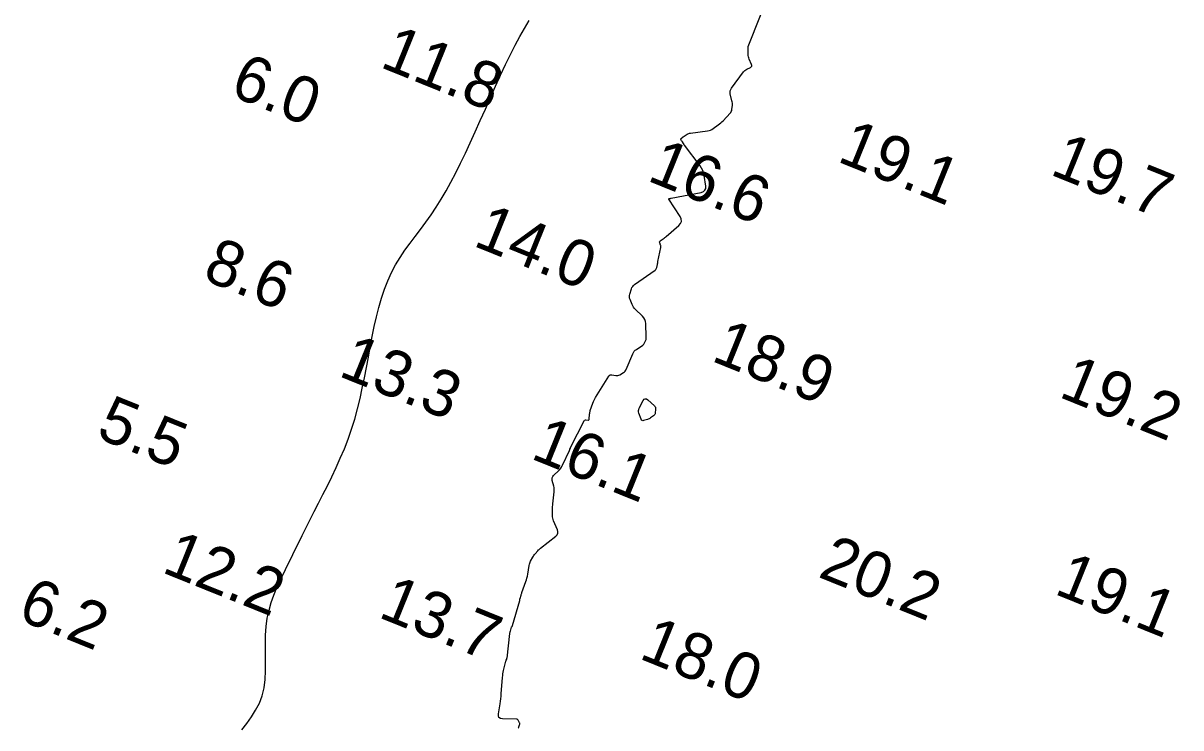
# Model space of a CAD drawing. Extents: x 3040093 to 3056816, y 408076 to 509144.
# Drawn here: x 3043672 to 3043797.1, y 438942.7 to 439018.9 of the extents above; entities that cross this region are included whole.
import ezdxf

# ---------------------------------------------------------------- set-up
doc = ezdxf.new("R2010")
doc.units = 0
for name, color, linetype in [('V-CHAN-CONT-EL12-1112', 7, 'Continuous'), ('V-CHAN-CONT-EL15', 7, 'Continuous'), ('V-TOPO-SOUN-0810', 7, 'Continuous')]:
    doc.layers.add(name, color=color, linetype=linetype)

msp = doc.modelspace()

# ---------------------------------------------------------------- linework, layer by layer
at = {"layer": 'V-CHAN-CONT-EL12-1112'}
msp.add_lwpolyline([(3043695.64, 438942.5), (3043696.17, 438943.19), (3043696.68, 438943.89), (3043697.14, 438944.61), (3043697.54, 438945.37), (3043697.84, 438946.18), (3043698.05, 438947.04), (3043698.16, 438947.94), (3043698.21, 438948.88), (3043698.22, 438949.84), (3043698.21, 438950.82), (3043698.19, 438951.78), (3043698.21, 438952.74), (3043698.27, 438953.67), (3043698.4, 438954.56), (3043698.59, 438955.42), (3043698.83, 438956.26), (3043699.12, 438957.07), (3043699.44, 438957.87), (3043699.8, 438958.66), (3043700.17, 438959.45), (3043700.56, 438960.24), (3043700.96, 438961.04), (3043701.35, 438961.85), (3043701.76, 438962.67), (3043702.18, 438963.51), (3043702.6, 438964.36), (3043703.04, 438965.23), (3043703.48, 438966.11), (3043703.94, 438967.02), (3043704.41, 438967.95), (3043704.89, 438968.89), (3043705.37, 438969.86), (3043705.84, 438970.85), (3043706.29, 438971.86), (3043706.73, 438972.89), (3043707.14, 438973.93), (3043707.51, 438975), (3043707.85, 438976.09), (3043708.15, 438977.19), (3043708.42, 438978.31), (3043708.66, 438979.43), (3043708.89, 438980.56), (3043709.11, 438981.68), (3043709.32, 438982.8), (3043709.52, 438983.91), (3043709.74, 438985.01), (3043709.96, 438986.09), (3043710.2, 438987.14), (3043710.46, 438988.17), (3043710.74, 438989.17), (3043711.06, 438990.14), (3043711.42, 438991.06), (3043711.82, 438991.94), (3043712.27, 438992.78), (3043712.75, 438993.58), (3043713.28, 438994.35), (3043713.83, 438995.1), (3043714.39, 438995.85), (3043714.96, 438996.6), (3043715.54, 438997.37), (3043716.1, 438998.17), (3043716.66, 438999), (3043717.2, 438999.86), (3043717.73, 439000.77), (3043718.25, 439001.72), (3043718.77, 439002.71), (3043719.29, 439003.75), (3043719.81, 439004.83), (3043720.34, 439005.97), (3043720.88, 439007.15), (3043721.42, 439008.37), (3043721.97, 439009.61), (3043722.51, 439010.85), (3043723.06, 439012.08), (3043723.6, 439013.27), (3043724.14, 439014.42), (3043724.67, 439015.51), (3043725.18, 439016.52), (3043725.69, 439017.46), (3043726.2, 439018.34), (3043726.71, 439019.18)], dxfattribs=at)
at = {"layer": 'V-CHAN-CONT-EL15'}
msp.add_lwpolyline([(3043725.51, 438942.68), (3043725.54, 438942.72), (3043725.57, 438942.77), (3043725.59, 438942.82), (3043725.67, 438943.04), (3043725.69, 438943.1), (3043725.69, 438943.15), (3043725.68, 438943.2), (3043725.66, 438943.26), (3043725.52, 438943.53), (3043725.49, 438943.58), (3043725.44, 438943.62), (3043725.39, 438943.65), (3043725.32, 438943.65), (3043723.83, 438943.68), (3043723.59, 438943.71), (3043723.44, 438943.82), (3043723.37, 438943.98), (3043723.37, 438944.22), (3043723.56, 438945.31), (3043723.6, 438945.58), (3043723.64, 438945.85), (3043723.67, 438946.13), (3043723.69, 438946.4), (3043723.82, 438948.17), (3043723.84, 438948.36), (3043723.86, 438948.54), (3043723.9, 438948.72), (3043723.94, 438948.9), (3043724.19, 438949.91), (3043724.2, 438949.94), (3043724.21, 438949.97), (3043724.22, 438950), (3043724.23, 438950.03), (3043724.28, 438950.14), (3043724.29, 438950.17), (3043724.29, 438950.2), (3043724.3, 438950.23), (3043724.31, 438950.26), (3043724.61, 438952.9), (3043724.62, 438952.97), (3043724.63, 438953.04), (3043724.65, 438953.11), (3043724.67, 438953.18), (3043724.78, 438953.58), (3043724.79, 438953.59), (3043724.79, 438953.61), (3043724.8, 438953.62), (3043724.82, 438953.64), (3043724.87, 438953.69), (3043724.88, 438953.71), (3043724.89, 438953.72), (3043724.9, 438953.74), (3043724.9, 438953.76), (3043725.68, 438956.47), (3043725.68, 438956.49), (3043725.69, 438956.51), (3043725.69, 438956.53), (3043725.69, 438956.54), (3043725.7, 438956.61), (3043725.7, 438956.63), (3043725.7, 438956.65), (3043725.71, 438956.67), (3043725.71, 438956.68), (3043725.82, 438957.06), (3043725.84, 438957.13), (3043725.87, 438957.2), (3043725.89, 438957.26), (3043725.91, 438957.33), (3043726.34, 438958.52), (3043726.41, 438958.72), (3043726.46, 438958.91), (3043726.51, 438959.11), (3043726.55, 438959.31), (3043726.71, 438960.28), (3043726.73, 438960.4), (3043726.77, 438960.51), (3043726.81, 438960.62), (3043726.86, 438960.73), (3043727.11, 438961.18), (3043727.17, 438961.28), (3043727.22, 438961.36), (3043727.29, 438961.45), (3043727.35, 438961.53), (3043727.63, 438961.86), (3043727.7, 438961.94), (3043727.78, 438962.01), (3043727.85, 438962.08), (3043727.94, 438962.15), (3043729.58, 438963.44), (3043729.72, 438963.58), (3043729.8, 438963.75), (3043729.81, 438963.93), (3043729.76, 438964.13), (3043729.34, 438965.1), (3043729.29, 438965.25), (3043729.25, 438965.39), (3043729.23, 438965.54), (3043729.22, 438965.7), (3043729.23, 438966.32), (3043729.23, 438966.48), (3043729.24, 438966.63), (3043729.25, 438966.79), (3043729.27, 438966.94), (3043729.4, 438968.23), (3043729.41, 438968.39), (3043729.41, 438968.54), (3043729.39, 438968.7), (3043729.35, 438968.85), (3043729.19, 438969.47), (3043729.17, 438969.62), (3043729.19, 438969.76), (3043729.25, 438969.89), (3043729.34, 438970), (3043729.89, 438970.53), (3043730.01, 438970.66), (3043730.12, 438970.8), (3043730.22, 438970.95), (3043730.3, 438971.11), (3043731.05, 438972.71), (3043731.07, 438972.74), (3043731.08, 438972.77), (3043731.09, 438972.8), (3043731.11, 438972.83), (3043731.16, 438972.96), (3043731.17, 438972.99), (3043731.18, 438973.02), (3043731.2, 438973.05), (3043731.21, 438973.08), (3043732.66, 438975.91), (3043732.69, 438975.96), (3043732.73, 438975.99), (3043732.78, 438976.01), (3043732.83, 438976.01), (3043733.06, 438975.99), (3043733.11, 438975.99), (3043733.15, 438976.01), (3043733.18, 438976.05), (3043733.19, 438976.1), (3043733.23, 438976.62), (3043733.24, 438976.73), (3043733.26, 438976.83), (3043733.28, 438976.93), (3043733.31, 438977.04), (3043733.58, 438977.81), (3043733.64, 438977.98), (3043733.71, 438978.13), (3043733.79, 438978.29), (3043733.87, 438978.43), (3043735.3, 438980.74), (3043735.36, 438980.82), (3043735.44, 438980.87), (3043735.53, 438980.89), (3043735.64, 438980.89), (3043736.08, 438980.81), (3043736.19, 438980.8), (3043736.29, 438980.81), (3043736.39, 438980.84), (3043736.49, 438980.89), (3043736.9, 438981.13), (3043736.99, 438981.2), (3043737.07, 438981.28), (3043737.14, 438981.37), (3043737.19, 438981.47), (3043737.89, 438983.15), (3043737.96, 438983.29), (3043738.05, 438983.42), (3043738.16, 438983.53), (3043738.29, 438983.63), (3043738.97, 438984.09), (3043739.03, 438984.14), (3043739.09, 438984.19), (3043739.13, 438984.26), (3043739.17, 438984.33), (3043739.3, 438984.63), (3043739.33, 438984.71), (3043739.35, 438984.79), (3043739.36, 438984.87), (3043739.36, 438984.95), (3043739.3, 438986.43), (3043739.27, 438986.66), (3043739.21, 438986.87), (3043739.1, 438987.05), (3043738.95, 438987.22), (3043738.15, 438987.98), (3043738.05, 438988.09), (3043737.96, 438988.21), (3043737.89, 438988.34), (3043737.83, 438988.47), (3043737.6, 438989.04), (3043737.56, 438989.18), (3043737.54, 438989.32), (3043737.55, 438989.46), (3043737.58, 438989.61), (3043737.76, 438990.18), (3043737.81, 438990.32), (3043737.89, 438990.44), (3043737.98, 438990.55), (3043738.1, 438990.64), (3043740.33, 438992.21), (3043740.39, 438992.27), (3043740.44, 438992.33), (3043740.47, 438992.4), (3043740.5, 438992.48), (3043740.56, 438992.81), (3043740.57, 438992.89), (3043740.59, 438992.98), (3043740.6, 438993.06), (3043740.62, 438993.14), (3043740.93, 438994.66), (3043740.94, 438994.73), (3043740.94, 438994.79), (3043740.93, 438994.85), (3043740.91, 438994.91), (3043740.81, 438995.15), (3043740.79, 438995.21), (3043740.8, 438995.26), (3043740.82, 438995.31), (3043740.86, 438995.35), (3043741.2, 438995.6), (3043741.28, 438995.66), (3043741.35, 438995.72), (3043741.42, 438995.78), (3043741.49, 438995.84), (3043742.86, 438997.01), (3043743.06, 438997.23), (3043743.15, 438997.47), (3043743.13, 438997.73), (3043743.01, 438998), (3043741.81, 438999.87), (3043741.8, 438999.89), (3043741.8, 438999.91), (3043741.81, 438999.92), (3043741.84, 438999.93), (3043741.94, 438999.95), (3043741.96, 438999.96), (3043741.99, 438999.97), (3043742.02, 438999.97), (3043742.04, 438999.98), (3043745.29, 439000.6), (3043745.54, 439000.69), (3043745.7, 439000.83), (3043745.78, 439001.03), (3043745.78, 439001.29), (3043745.61, 439002.44), (3043745.55, 439002.72), (3043745.46, 439002.98), (3043745.33, 439003.24), (3043745.17, 439003.47), (3043743.48, 439005.71), (3043743.45, 439005.75), (3043743.43, 439005.79), (3043743.4, 439005.84), (3043743.37, 439005.88), (3043743.26, 439006.07), (3043743.24, 439006.1), (3043743.22, 439006.13), (3043743.2, 439006.16), (3043743.18, 439006.19), (3043743.1, 439006.31), (3043743.09, 439006.34), (3043743.09, 439006.37), (3043743.1, 439006.39), (3043743.12, 439006.42), (3043743.22, 439006.51), (3043743.25, 439006.54), (3043743.28, 439006.56), (3043743.3, 439006.58), (3043743.33, 439006.6), (3043743.78, 439006.89), (3043743.86, 439006.93), (3043743.95, 439006.97), (3043744.04, 439007), (3043744.14, 439007.02), (3043745.98, 439007.27), (3043746.14, 439007.3), (3043746.3, 439007.35), (3043746.45, 439007.42), (3043746.59, 439007.51), (3043747.14, 439007.91), (3043747.27, 439008.01), (3043747.4, 439008.12), (3043747.53, 439008.23), (3043747.65, 439008.35), (3043748.42, 439009.16), (3043748.5, 439009.25), (3043748.55, 439009.34), (3043748.59, 439009.45), (3043748.61, 439009.56), (3043748.66, 439010.03), (3043748.66, 439010.15), (3043748.66, 439010.27), (3043748.65, 439010.38), (3043748.62, 439010.5), (3043748.44, 439011.27), (3043748.42, 439011.43), (3043748.43, 439011.59), (3043748.48, 439011.74), (3043748.57, 439011.88), (3043749.86, 439013.64), (3043749.94, 439013.73), (3043750.02, 439013.8), (3043750.11, 439013.87), (3043750.21, 439013.92), (3043750.62, 439014.12), (3043750.71, 439014.17), (3043750.76, 439014.24), (3043750.77, 439014.33), (3043750.74, 439014.43), (3043750.48, 439015.01), (3043750.43, 439015.14), (3043750.39, 439015.28), (3043750.37, 439015.42), (3043750.37, 439015.56), (3043750.38, 439016.24), (3043750.38, 439016.37), (3043755.93, 439030.37)], dxfattribs=at)
msp.add_lwpolyline([(3043739.75, 438976.17), (3043739.66, 438976.13), (3043739.57, 438976.09), (3043739.48, 438976.06), (3043739.07, 438975.93), (3043738.98, 438975.92), (3043738.9, 438975.94), (3043738.84, 438975.99), (3043738.8, 438976.07), (3043738.57, 438976.73), (3043738.53, 438976.87), (3043738.53, 438977.01), (3043738.55, 438977.14), (3043738.6, 438977.28), (3043739.03, 438978.1), (3043739.13, 438978.24), (3043739.24, 438978.3), (3043739.37, 438978.28), (3043739.51, 438978.19), (3043740.23, 438977.53), (3043740.3, 438977.45), (3043740.34, 438977.37), (3043740.36, 438977.28), (3043740.37, 438977.18), (3043740.33, 438976.75), (3043740.31, 438976.66), (3043740.28, 438976.58), (3043740.22, 438976.51), (3043740.15, 438976.44), (3043739.83, 438976.22)], close=True, dxfattribs=at)

# ---------------------------------------------------------------- texts
at = {"layer": 'V-TOPO-SOUN-0810'}
for s, p in [('11.8 ', (3043710.45, 439014.2)), ('6.0', (3043694.2, 439011.17)), ('19.1 ', (3043759.86, 439004)), ('19.7 ', (3043782.86, 439002.59)), ('16.6 ', (3043739.32, 439001.93)), ('14.0 ', (3043720.52, 438994.88)), ('8.6', (3043691.25, 438991.26)), ('18.9 ', (3043746.25, 438982.44)), ('13.3 ', (3043705.96, 438980.8)), ('19.2 ', (3043783.81, 438978.54)), ('5.5', (3043679.75, 438974.16)), ('16.1 ', (3043726.73, 438971.88)), ('12.2 ', (3043686.86, 438959.58)), ('20.2 ', (3043757.79, 438959.08)), ('19.1 ', (3043783.32, 438957.25)), ('6.2', (3043671.25, 438954.51)), ('13.7 ', (3043710.26, 438954.72)), ('18.0 ', (3043738.44, 438950.26))]:
    msp.add_text(s, height=5, rotation=338, dxfattribs=at).set_placement(p)

doc.saveas('drawing.dxf')
